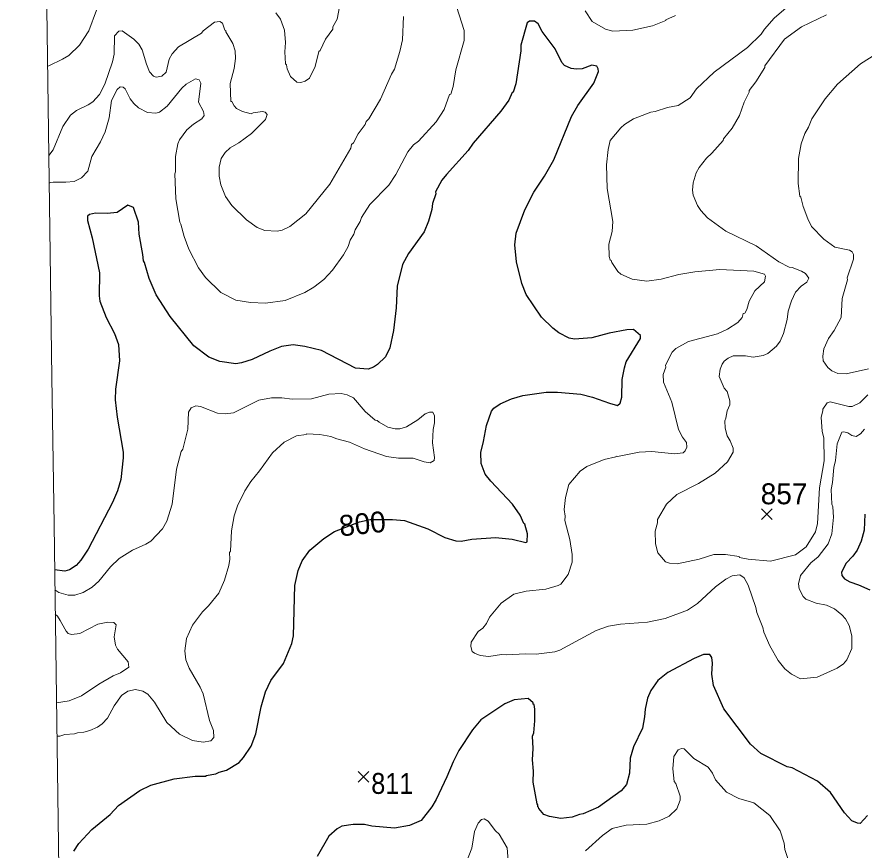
# Model space of a CAD drawing. Extents: x 265.7 to 292.1, y 7676.2 to 7704.2.
# Drawn here: x 265.718 to 268.96, y 7692.446 to 7695.635 of the extents above; entities that cross this region are included whole.
import ezdxf
from ezdxf.enums import TextEntityAlignment as Align

# ---------------------------------------------------------------- set-up
doc = ezdxf.new("R2010")
doc.units = 0
doc.header["$LTSCALE"] = 0.032
for name, color, linetype, lineweight in [('1', 7, 'Continuous', 25), ('2', 7, 'Continuous', 13), ('21', 7, 'Continuous', 25), ('63', 7, 'Continuous', 25)]:
    doc.layers.add(name, color=color, linetype=linetype, lineweight=lineweight)
doc.layers.add('61', color=7, linetype='Continuous')

msp = doc.modelspace()

# ---------------------------------------------------------------- linework, layer by layer
at = {"layer": '1'}
for points in [[(267.6124, 7693.6365), (267.6651, 7693.6229), (267.6699, 7693.6253), (267.6723, 7693.6564), (267.6619, 7693.6931), (267.6571, 7693.6955), (267.6435, 7693.7283), (267.6148, 7693.7697), (267.531, 7693.8575), (267.5095, 7693.8847), (267.4943, 7693.9261), (267.4927, 7693.9676), (267.5039, 7694.0091), (267.5151, 7694.0714), (267.5334, 7694.1256), (267.543, 7694.1368), (267.5677, 7694.1544), (267.61, 7694.1727), (267.6539, 7694.1855), (267.7433, 7694.199), (267.7864, 7694.1982), (267.8758, 7694.1903), (267.9205, 7694.1799), (267.9859, 7694.1559), (268.0162, 7694.148), (268.0258, 7694.1567), (268.033, 7694.1799), (268.0345, 7694.2469), (268.0425, 7694.2916), (268.0497, 7694.314), (268.104, 7694.4041), (268.104, 7694.4153), (268.0768, 7694.4384), (268.0513, 7694.4368), (267.9843, 7694.4241), (267.9173, 7694.4065), (267.8518, 7694.4009), (267.8311, 7694.4057), (267.7912, 7694.4257), (267.768, 7694.444), (267.7257, 7694.4855), (267.6667, 7694.5725), (267.6499, 7694.614), (267.63, 7694.697), (267.6236, 7694.7624), (267.6284, 7694.8071), (267.6619, 7694.8965), (267.6954, 7694.9635), (267.7369, 7695.0257), (267.772, 7695.088), (267.8406, 7695.254), (267.8646, 7695.2954), (267.926, 7695.3816), (267.9428, 7695.4263), (267.942, 7695.4359), (267.9364, 7695.4463), (267.9173, 7695.4502), (267.8806, 7695.4367), (267.8598, 7695.4343), (267.8391, 7695.4375), (267.8127, 7695.4487), (267.8031, 7695.4606), (267.7776, 7695.5125), (267.7273, 7695.5795), (267.713, 7695.6082), (267.6986, 7695.6186), (267.6795, 7695.6186), (267.6707, 7695.6122), (267.6467, 7695.5269), (267.6459, 7695.5045), (267.6268, 7695.3784), (267.6172, 7695.3465), (267.6124, 7695.3457), (267.6005, 7695.3162), (267.5701, 7695.2747), (267.464, 7695.151), (267.4441, 7695.1239), (267.3611, 7695.0321), (267.3443, 7695.0098), (267.3196, 7694.9651), (267.3204, 7694.9579), (267.3076, 7694.9204), (267.306, 7694.8981), (267.2932, 7694.8534), (267.2765, 7694.8119), (267.2166, 7694.7289), (267.1927, 7694.6874), (267.1735, 7694.6044), (267.1688, 7694.5214), (267.1592, 7694.4352), (267.1448, 7694.3682), (267.1281, 7694.3339), (267.0977, 7694.3044), (267.0826, 7694.294), (267.0618, 7694.2868)], [(266.6852, 7694.3554), (266.6182, 7694.3235), (266.5767, 7694.3107), (266.5559, 7694.3076), (266.4937, 7694.3155), (266.4522, 7694.3323), (266.3947, 7694.3762), (266.3046, 7694.4879), (266.2511, 7694.5709), (266.224, 7694.6331), (266.2064, 7694.6954), (266.2016, 7694.7018), (266.2, 7694.7257), (266.1857, 7694.8039), (266.1825, 7694.8486), (266.1633, 7694.9052), (266.1426, 7694.914), (266.1011, 7694.8861), (266.0628, 7694.8821), (266.0181, 7694.8837), (265.9958, 7694.8789), (265.9878, 7694.8725), (265.9878, 7694.855), (266.0061, 7694.7895), (266.0333, 7694.6555), (266.0325, 7694.5677), (266.0357, 7694.547), (266.0588, 7694.4847), (266.0915, 7694.4225), (266.1059, 7694.381), (266.1107, 7694.3187), (266.0947, 7694.2102), (266.0939, 7694.1687), (266.1011, 7694.1033), (266.125, 7693.9692), (266.125, 7693.9469), (266.1154, 7693.8639), (266.1027, 7693.8208), (266.0835, 7693.7761), (265.9902, 7693.5974), (265.963, 7693.5559), (265.9447, 7693.5351), (265.9184, 7693.5184), (265.9016, 7693.5128), (265.8622, 7693.5188)], [(267.0618, 7694.2868), (267.0132, 7694.2908), (266.8831, 7694.3578), (266.8193, 7694.3738), (266.7746, 7694.3802), (266.7299, 7694.373), (266.6852, 7694.3554)], [(265.9359, 7692.4419), (265.9543, 7692.4707), (266.0045, 7692.5249), (266.0748, 7692.5816), (266.1067, 7692.6159), (266.1881, 7692.6733), (266.2304, 7692.6949), (266.3197, 7692.7188), (266.3995, 7692.7284), (266.4426, 7692.7292), (266.4426, 7692.7316), (266.4793, 7692.7372), (266.4921, 7692.7444), (266.5192, 7692.7515), (266.5679, 7692.7811), (266.5855, 7692.8002), (266.6142, 7692.8441), (266.6325, 7692.8904), (266.6525, 7692.9941), (266.6692, 7693.0516), (266.69, 7693.0947), (266.7379, 7693.1601), (266.7698, 7693.2367), (266.7762, 7693.2654), (266.7809, 7693.4585), (266.7937, 7693.516), (266.8097, 7693.5527), (266.8392, 7693.5942), (266.8919, 7693.6381), (266.9334, 7693.6652), (267.0283, 7693.7016), (267.0698, 7693.711), (267.1546, 7693.711), (267.2007, 7693.7067), (267.2901, 7693.6756)], [(268.9626, 7693.7314), (268.9594, 7693.6708), (268.949, 7693.6277), (268.933, 7693.5942), (268.9163, 7693.5703), (268.8916, 7693.5439), (268.8732, 7693.5096), (268.874, 7693.4968), (268.8844, 7693.4841), (268.9051, 7693.4721), (268.9386, 7693.4617), (268.9817, 7693.4418)], [(267.2901, 7693.6756), (267.3555, 7693.6421), (267.397, 7693.6301), (267.4177, 7693.6277), (267.4592, 7693.6357), (267.5486, 7693.6421), (267.6124, 7693.6365)], [(268.9729, 7692.5776), (268.9442, 7692.5481), (268.9339, 7692.5489), (268.9131, 7692.5576), (268.8852, 7692.588), (268.8317, 7692.6662), (268.7814, 7692.7092), (268.6841, 7692.7603), (268.6657, 7692.7643), (268.5644, 7692.8154), (268.5245, 7692.8513), (268.4232, 7692.9861), (268.3833, 7693.0755), (268.3769, 7693.1186), (268.3801, 7693.1617), (268.3769, 7693.1824), (268.3689, 7693.1944), (268.345, 7693.1944), (268.3099, 7693.1792), (268.2093, 7693.1258), (268.171, 7693.0955), (268.1431, 7693.0564), (268.1311, 7693.0276), (268.1215, 7692.9846), (268.1199, 7692.9558), (268.1119, 7692.9127), (268.0768, 7692.8409), (268.0649, 7692.7978), (268.0625, 7692.7404), (268.0505, 7692.6973), (268.0306, 7692.6725), (267.9428, 7692.6103), (267.8853, 7692.584), (267.871, 7692.5824), (267.8423, 7692.572), (267.7992, 7692.5672), (267.7561, 7692.5744), (267.7345, 7692.5824), (267.7154, 7692.6047), (267.7138, 7692.6103), (267.7106, 7692.6111), (267.7114, 7692.6191)], [(267.6914, 7692.8824), (267.6954, 7692.8944), (267.7002, 7692.9399), (267.7002, 7692.9846), (267.697, 7693.0029), (267.6938, 7693.0045), (267.6938, 7693.0093), (267.6739, 7693.026), (267.6212, 7693.0212), (267.5853, 7693.0061), (267.4935, 7692.9438), (267.4608, 7692.9064), (267.4089, 7692.8266), (267.3866, 7692.7835), (267.3635, 7692.726), (267.3228, 7692.6398), (267.3052, 7692.6111), (267.2645, 7692.5592), (267.2198, 7692.5393), (267.1624, 7692.5297), (267.0762, 7692.5377), (267.0475, 7692.5433), (267.0044, 7692.5441), (266.9613, 7692.5369), (266.9429, 7692.5273), (266.9118, 7692.4994), (266.8671, 7692.4212)], [(267.7114, 7692.6191), (267.7082, 7692.6223), (267.6938, 7692.7053), (267.6946, 7692.7484), (267.6906, 7692.7914), (267.693, 7692.8345), (267.6914, 7692.8824)]]:
    msp.add_lwpolyline(points, dxfattribs=at)
at = {"layer": '2'}
for points in [[(265.9446, 7695.0088), (265.9647, 7695.0192), (265.9896, 7695.045), (266.004, 7695.1005), (266.0373, 7695.1566), (266.0556, 7695.1949), (266.0708, 7695.2492), (266.0795, 7695.3146), (266.1011, 7695.3569), (266.1131, 7695.3673), (266.125, 7695.3665), (266.1322, 7695.3601), (266.1514, 7695.321), (266.1649, 7695.3034), (266.1833, 7695.2867), (266.2176, 7695.2691), (266.2495, 7695.2659), (266.2639, 7695.2699), (266.2934, 7695.2938), (266.3493, 7695.3625), (266.366, 7695.3776), (266.4011, 7695.3976), (266.4155, 7695.3944), (266.4211, 7695.3816), (266.4131, 7695.3082), (266.4314, 7695.2731), (266.4338, 7695.2571), (266.4251, 7695.2452), (266.3932, 7695.2244), (266.3676, 7695.2029), (266.3405, 7695.1646), (266.3341, 7695.1486), (266.3245, 7695.1007), (266.3245, 7695.0417), (266.3221, 7695.0337), (266.3253, 7694.938), (266.3413, 7694.8486), (266.3453, 7694.8422), (266.3572, 7694.7943), (266.3756, 7694.7465), (266.4131, 7694.6738), (266.4394, 7694.6379), (266.4977, 7694.5797), (266.5559, 7694.5509), (266.6118, 7694.5414), (266.6692, 7694.5398), (266.7443, 7694.5493), (266.8201, 7694.5797), (266.8536, 7694.6004), (266.8919, 7694.6299), (266.9254, 7694.6651), (266.9677, 7694.7241), (266.9852, 7694.756), (266.9932, 7694.78), (267.0076, 7694.8039), (267.0124, 7694.8199), (267.0307, 7694.8518), (267.0363, 7694.8677), (267.0682, 7694.9172), (267.1416, 7694.9914), (267.168, 7695.0313), (267.2134, 7695.1183), (267.235, 7695.1454), (267.255, 7695.1598), (267.3228, 7695.2332), (267.3523, 7695.2811), (267.3738, 7695.3385), (267.3778, 7695.3393), (267.3866, 7695.3689), (267.397, 7695.4327), (267.4297, 7695.5444), (267.4289, 7695.5827), (267.3906, 7695.704)], [(265.8356, 7695.4458), (265.8398, 7695.4478), (265.8928, 7695.4726), (265.916, 7695.487), (265.9567, 7695.5261), (265.9926, 7695.5811), (266.0229, 7695.6609)], [(266.7083, 7695.6505), (266.7259, 7695.6258), (266.7419, 7695.5843), (266.7458, 7695.5364), (266.7427, 7695.5013), (266.745, 7695.455), (266.749, 7695.451), (266.7522, 7695.4359), (266.765, 7695.4072), (266.7889, 7695.3856), (266.8049, 7695.3832), (266.8209, 7695.3888), (266.8376, 7695.4), (266.8592, 7695.4455), (266.8735, 7695.5029), (266.8783, 7695.5061), (266.8991, 7695.5492), (266.9262, 7695.5883), (266.9262, 7695.5971), (266.9429, 7695.6258), (266.9517, 7695.6737)], [(267.8925, 7695.6577), (267.9188, 7695.6178), (267.9699, 7695.5883), (267.9987, 7695.5803), (268.0753, 7695.5835), (268.1503, 7695.6011), (268.2005, 7695.621), (268.2013, 7695.6242), (268.238, 7695.6402)], [(268.6705, 7695.6769), (268.6155, 7695.6298), (268.578, 7695.5875), (268.566, 7695.5691), (268.5133, 7695.5181), (268.3865, 7695.4239), (268.3178, 7695.3593), (268.2947, 7695.325), (268.2476, 7695.2954), (268.2077, 7695.2875), (268.1598, 7695.2723), (268.1439, 7695.2707), (268.0769, 7695.2452), (268.0433, 7695.2236), (268.029, 7695.2109), (267.9883, 7695.1622), (267.9803, 7695.1279), (267.9739, 7695.0688), (267.9771, 7694.9779), (267.9986, 7694.8518), (267.9955, 7694.8135), (267.9835, 7694.7656), (267.9843, 7694.7177), (267.9875, 7694.705), (267.9923, 7694.7026), (267.9946, 7694.6946), (268.0178, 7694.6603), (268.029, 7694.6499), (268.0721, 7694.6307), (268.1279, 7694.6236), (268.1838, 7694.6307), (268.2508, 7694.6483), (268.3115, 7694.6587), (268.4072, 7694.6682), (268.5381, 7694.6619), (268.578, 7694.6507), (268.5828, 7694.6419), (268.5788, 7694.6212), (268.5413, 7694.5869), (268.5205, 7694.547)], [(265.8394, 7695.1048), (265.856, 7695.1261), (265.8936, 7695.2157), (265.9231, 7695.2587), (265.9463, 7695.2771), (265.991, 7695.2978), (266.0085, 7695.3098), (266.0341, 7695.3385), (266.0548, 7695.3768), (266.0835, 7695.463), (266.0899, 7695.4917), (266.0915, 7695.562), (266.1083, 7695.5803), (266.1202, 7695.5811), (266.1649, 7695.5492), (266.1841, 7695.53), (266.1968, 7695.5093), (266.2136, 7695.4534), (266.2256, 7695.4247), (266.2399, 7695.408), (266.2511, 7695.404), (266.2719, 7695.408), (266.2894, 7695.4239), (266.3006, 7695.4726), (266.3118, 7695.4941), (266.3365, 7695.5205), (266.4243, 7695.5731), (266.4307, 7695.5811), (266.4745, 7695.6146), (266.4945, 7695.6178), (266.5049, 7695.6106), (266.5136, 7695.5843), (266.5176, 7695.5827), (266.5176, 7695.5779), (266.544, 7695.5332), (266.5527, 7695.5045), (266.5543, 7695.4758), (266.5495, 7695.4375), (266.5336, 7695.38), (266.5368, 7695.3114), (266.5408, 7695.3106), (266.5487, 7695.2939), (266.5583, 7695.2843), (266.5815, 7695.2723), (266.6142, 7695.2635), (266.6214, 7695.2683), (266.6581, 7695.2731), (266.6677, 7695.2707), (266.6756, 7695.2619), (266.6692, 7695.242), (266.6158, 7695.1885), (266.5671, 7695.1526), (266.5336, 7695.1335), (266.5144, 7695.1159), (266.4993, 7695.0928), (266.4913, 7695.0593), (266.4913, 7695.0257), (266.4977, 7694.9922), (266.516, 7694.9475), (266.5408, 7694.9124), (266.5958, 7694.8582), (266.6373, 7694.8286), (266.6661, 7694.8167), (266.7139, 7694.8143), (266.7331, 7694.8191), (266.7618, 7694.8326), (266.8233, 7694.8813), (266.915, 7694.9946), (266.9956, 7695.1319), (266.998, 7695.1462), (267.006, 7695.1534), (267.0235, 7695.1869), (267.0507, 7695.2228), (267.0539, 7695.234), (267.0642, 7695.2444), (267.1097, 7695.3194), (267.1512, 7695.4151), (267.1624, 7695.4343), (267.1831, 7695.5029), (267.1927, 7695.5476), (267.1967, 7695.637)], [(268.8158, 7695.6426), (268.72, 7695.5963), (268.6554, 7695.5492), (268.5796, 7695.4479), (268.5796, 7695.4415), (268.546, 7695.3864), (268.5205, 7695.3537), (268.5205, 7695.3465), (268.5014, 7695.3082), (268.483, 7695.2571), (268.4551, 7695.2093), (268.4216, 7695.1686), (268.42, 7695.1614), (268.3777, 7695.1135), (268.3561, 7695.0936), (268.329, 7695.0585), (268.317, 7695.0377), (268.3051, 7695.0002), (268.3035, 7694.9715), (268.3059, 7694.9523), (268.3226, 7694.9124), (268.3354, 7694.8933), (268.3609, 7694.8661), (268.4311, 7694.8151), (268.5461, 7694.7584), (268.6338, 7694.6978), (268.6729, 7694.677), (268.6841, 7694.6762), (268.72, 7694.6619), (268.736, 7694.6523), (268.7487, 7694.6355), (268.7408, 7694.6196), (268.7192, 7694.6044), (268.6969, 7694.5813), (268.6825, 7694.5486), (268.6697, 7694.5087), (268.6657, 7694.4767), (268.6514, 7694.4225), (268.6386, 7694.3938), (268.625, 7694.3746), (268.5915, 7694.3467), (268.5732, 7694.3387), (268.5349, 7694.3331), (268.5062, 7694.3371), (268.4583, 7694.3379), (268.4391, 7694.3291), (268.424, 7694.3171), (268.416, 7694.306), (268.4088, 7694.2868), (268.4056, 7694.2581), (268.4248, 7694.2134), (268.4359, 7694.2014), (268.4455, 7694.1655), (268.4455, 7694.1504), (268.4359, 7694.1272), (268.4311, 7694.0985), (268.4264, 7694.0889), (268.4279, 7694.0602), (268.4359, 7694.0315), (268.4471, 7694.0123), (268.4583, 7693.9836), (268.4583, 7693.9684), (268.4375, 7693.9325), (268.3904, 7693.8886), (268.3258, 7693.8487), (268.2428, 7693.8064), (268.2037, 7693.7697), (268.1694, 7693.7107), (268.1694, 7693.6987), (268.1606, 7693.666), (268.1614, 7693.6181), (268.171, 7693.583), (268.1997, 7693.5495), (268.2157, 7693.5439), (268.2444, 7693.5415), (268.329, 7693.5599), (268.3849, 7693.5774), (268.4296, 7693.5766), (268.4822, 7693.5695), (268.483, 7693.5663), (268.5157, 7693.5599), (268.6019, 7693.5519), (268.6977, 7693.5758)], [(269.0049, 7695.4917), (268.9466, 7695.455), (268.8581, 7695.3776), (268.811, 7695.321), (268.7599, 7695.2444), (268.7471, 7695.2125), (268.7328, 7695.1885), (268.7192, 7695.1486), (268.7088, 7695.0928), (268.7072, 7694.997), (268.7136, 7694.9491), (268.7176, 7694.9443), (268.7264, 7694.9092), (268.7439, 7694.8614), (268.7583, 7694.8326), (268.8054, 7694.784), (268.8477, 7694.7536), (268.9035, 7694.7425), (268.9147, 7694.7361), (268.9195, 7694.7257), (268.9187, 7694.7081), (268.8948, 7694.6363), (268.8956, 7694.6284), (268.8764, 7694.5565), (268.8716, 7694.4847), (268.8453, 7694.4344), (268.8237, 7694.4041), (268.8054, 7694.365), (268.8014, 7694.3363), (268.803, 7694.3187), (268.8205, 7694.2932), (268.8365, 7694.2804), (268.8589, 7694.2701), (268.8908, 7694.2693), (268.977, 7694.2884)], [(265.8413, 7694.9987), (265.8465, 7695.001), (265.8568, 7695.0029), (265.8789, 7695.0029), (265.9045, 7695.0019), (265.937, 7695.0048), (265.9446, 7695.0088)], [(268.5205, 7694.547), (268.5109, 7694.515), (268.503, 7694.5015), (268.4966, 7694.4991), (268.4926, 7694.4847), (268.4766, 7694.4656), (268.4375, 7694.44)], [(268.4375, 7694.44), (268.3992, 7694.4217), (268.2875, 7694.3929), (268.2396, 7694.3658), (268.2253, 7694.3515), (268.1997, 7694.302), (268.2005, 7694.2948), (268.191, 7694.2661), (268.1917, 7694.2374), (268.2245, 7694.1607), (268.2492, 7694.0554), (268.2644, 7694.0267), (268.2803, 7694.0059), (268.2819, 7693.9884), (268.2755, 7693.974), (268.2676, 7693.9668), (268.2348, 7693.962), (268.1471, 7693.9716), (268.0992, 7693.9684), (268.0162, 7693.9525), (268.0114, 7693.9541), (268.0098, 7693.9509), (267.9651, 7693.9413), (267.8981, 7693.9134), (267.8726, 7693.8966), (267.8303, 7693.8455), (267.8167, 7693.7953), (267.8119, 7693.749), (267.8159, 7693.7235), (267.8151, 7693.7075), (267.8343, 7693.6341), (267.843, 7693.5766), (267.8422, 7693.5479), (267.8279, 7693.5), (267.7992, 7693.4641), (267.7896, 7693.4585), (267.7417, 7693.445), (267.6667, 7693.437), (267.6188, 7693.4258), (267.5709, 7693.3915), (267.5262, 7693.3372), (267.5151, 7693.3133), (267.5007, 7693.2958), (267.4832, 7693.2822), (267.456, 7693.2415), (267.4552, 7693.2255), (267.46, 7693.2064), (267.4688, 7693.1992), (267.4911, 7693.1912), (267.5231, 7693.1872), (267.5725, 7693.1944), (267.5917, 7693.1928), (267.6635, 7693.1976), (267.705, 7693.1952), (267.7768, 7693.204), (267.796, 7693.2104), (267.9348, 7693.2862), (267.9819, 7693.3029), (268.0274, 7693.3101), (268.1311, 7693.3181), (268.1981, 7693.3325), (268.2843, 7693.3644), (268.3226, 7693.3891), (268.3912, 7693.4537), (268.4303, 7693.4825), (268.4551, 7693.4952), (268.4838, 7693.4992), (268.5006, 7693.4881), (268.5165, 7693.4601), (268.546, 7693.374), (268.5492, 7693.3548), (268.5724, 7693.2974), (268.5756, 7693.2798), (268.5995, 7693.2271), (268.6314, 7693.1713), (268.6562, 7693.1394), (268.6817, 7693.1186), (268.7168, 7693.1018), (268.7799, 7693.1074), (268.8573, 7693.1417), (268.8804, 7693.1585), (268.894, 7693.1745), (268.9131, 7693.2168), (268.9131, 7693.2654), (268.9027, 7693.3053), (268.8892, 7693.3309), (268.8748, 7693.3468), (268.8461, 7693.3692), (268.8158, 7693.3827), (268.7759, 7693.3907), (268.7368, 7693.4059), (268.7264, 7693.4162), (268.7112, 7693.4458), (268.7088, 7693.4649), (268.7168, 7693.4968)], [(265.8633, 7693.4419), (265.8776, 7693.4316), (265.9144, 7693.421), (265.9399, 7693.421), (265.9718, 7693.4314), (266.0061, 7693.4521), (266.0309, 7693.4745), (266.0764, 7693.5296), (266.1091, 7693.5615), (266.1601, 7693.5934), (266.2112, 7693.6165), (266.2304, 7693.6285), (266.275, 7693.6756), (266.291, 7693.7043), (266.3118, 7693.7697), (266.3285, 7693.9038), (266.3469, 7693.9708), (266.3532, 7693.9804), (266.3716, 7694.057), (266.374, 7694.1216), (266.3852, 7694.1392), (266.4027, 7694.1456), (266.4203, 7694.1432), (266.4857, 7694.1184), (266.5144, 7694.1161), (266.5464, 7694.12), (266.6437, 7694.1679), (266.6916, 7694.1767), (266.7315, 7694.1767), (266.7714, 7694.1719), (266.8448, 7694.1735), (266.9118, 7694.1911), (266.9581, 7694.1935), (266.982, 7694.1879), (267.006, 7694.1767), (267.0507, 7694.1248), (267.089, 7694.0913), (267.097, 7694.0905), (267.1041, 7694.0833), (267.1369, 7694.065), (267.1656, 7694.0586), (267.1831, 7694.0586), (267.2087, 7694.0658), (267.2526, 7694.0921), (267.2805, 7694.1153), (267.2964, 7694.1216), (267.31, 7694.1216), (267.3156, 7694.1081), (267.3156, 7694.081), (267.3108, 7694.0554), (267.3084, 7694.0051), (267.3156, 7693.9485), (267.314, 7693.9365), (267.2996, 7693.9285), (267.2757, 7693.9325), (267.2342, 7693.9453), (267.1783, 7693.9453), (267.1321, 7693.9525), (267.0475, 7693.982), (266.99, 7694.0067), (266.9421, 7694.0195), (266.919, 7694.0291), (266.8767, 7694.0371), (266.8256, 7694.0387), (266.8241, 7694.0363), (266.7873, 7694.0315), (266.7403, 7694.0075), (266.6956, 7693.9668), (266.6461, 7693.8974), (266.6126, 7693.8567), (266.5894, 7693.8208), (266.5615, 7693.7634), (266.5487, 7693.7251), (266.5384, 7693.6676), (266.5352, 7693.5902), (266.5312, 7693.5846), (266.532, 7693.5591), (266.5288, 7693.5351), (266.5128, 7693.4793), (266.4905, 7693.429), (266.4514, 7693.3803), (266.4283, 7693.3572), (266.3892, 7693.3061), (266.3668, 7693.2559), (266.3604, 7693.208), (266.3644, 7693.1745), (266.3772, 7693.1425), (266.4195, 7693.0699), (266.4299, 7693.0436), (266.4546, 7692.9415), (266.4697, 7692.9032), (266.4713, 7692.8768), (266.4602, 7692.8641), (266.4299, 7692.8585), (266.39, 7692.8656)], [(268.8054, 7694.0235), (268.7998, 7694.0474), (268.795, 7694.1033), (268.8022, 7694.1272), (268.8014, 7694.1336), (268.8182, 7694.1576), (268.8301, 7694.1615), (268.9019, 7694.1432), (268.9147, 7694.144), (268.9434, 7694.1575), (268.9738, 7694.1887)], [(268.8397, 7693.7602), (268.8357, 7693.7697), (268.8333, 7693.8256), (268.8389, 7693.8527), (268.8437, 7693.9102), (268.8509, 7693.9373), (268.8572, 7694.0012), (268.8748, 7694.045), (268.882, 7694.0466), (268.898, 7694.0426), (268.9123, 7694.0323), (268.9291, 7694.0283), (268.9458, 7694.0386), (268.9618, 7694.057)], [(268.6977, 7693.5758), (268.7384, 7693.6062), (268.7743, 7693.6644), (268.7814, 7693.6963), (268.7894, 7693.832), (268.807, 7693.9357), (268.8054, 7694.0235)], [(268.7168, 7693.4968), (268.7559, 7693.5455), (268.7838, 7693.5679), (268.8221, 7693.6181), (268.8357, 7693.6564), (268.8429, 7693.7195), (268.8397, 7693.7602)], [(265.8694, 7693.009), (265.9176, 7693.0173), (265.9654, 7693.0364), (266.0309, 7693.0811), (266.0867, 7693.113), (266.1147, 7693.1242), (266.1458, 7693.1465), (266.1434, 7693.1665), (266.1027, 7693.2144), (266.0955, 7693.2303), (266.0899, 7693.2622), (266.0979, 7693.3077), (266.0891, 7693.3165), (266.066, 7693.3181), (266.0277, 7693.3101), (265.9591, 7693.275), (265.9271, 7693.271), (265.9144, 7693.2742), (265.9061, 7693.2841), (265.9016, 7693.2926), (265.8836, 7693.324), (265.8737, 7693.341), (265.8648, 7693.349)], [(266.1713, 7693.0604), (266.1426, 7693.054), (266.1178, 7693.0372), (266.0899, 7692.9981), (266.0644, 7692.951), (266.0436, 7692.9287), (266.0261, 7692.9167), (265.9974, 7692.9032), (265.9734, 7692.8968), (265.9495, 7692.8952), (265.9383, 7692.8904), (265.9016, 7692.888), (265.8817, 7692.8824), (265.8711, 7692.8822)], [(266.39, 7692.8656), (266.3405, 7692.8896), (266.2918, 7692.9343), (266.2447, 7693.0117), (266.2192, 7693.042), (266.2, 7693.054), (266.1713, 7693.0604)], [(267.8941, 7692.4435), (267.9587, 7692.5018), (267.9955, 7692.5281), (268.0497, 7692.5409), (268.1279, 7692.5449), (268.1758, 7692.5576), (268.2141, 7692.576), (268.2436, 7692.6031), (268.2564, 7692.6366), (268.2556, 7692.6526), (268.2388, 7692.7005), (268.2332, 7692.7085), (268.2277, 7692.7563), (268.2316, 7692.8042), (268.2476, 7692.8289), (268.2604, 7692.8345), (268.2707, 7692.8337), (268.3083, 7692.7962)], [(268.3083, 7692.7962), (268.3633, 7692.7635), (268.3801, 7692.7404), (268.3912, 7692.7148), (268.4335, 7692.6678), (268.4806, 7692.6438), (268.5381, 7692.6263)], [(268.5381, 7692.6263), (268.5995, 7692.5784), (268.6386, 7692.5201), (268.6538, 7692.4723), (268.657, 7692.4483), (268.6889, 7692.3526)], [(267.4385, 7692.4004), (267.4584, 7692.4531), (267.4688, 7692.5169), (267.4832, 7692.5489), (267.4951, 7692.5624), (267.5055, 7692.5648), (267.5207, 7692.556), (267.5486, 7692.5201), (267.563, 7692.5066), (267.5933, 7692.4547), (267.5981, 7692.4052)]]:
    msp.add_lwpolyline(points, dxfattribs=at)
at = {"layer": '21'}
for p, q in [((268.5673, 7693.7518), (268.6085, 7693.7106)), ((268.6085, 7693.7518), (268.5673, 7693.7106)), ((267.0231, 7692.7464), (267.0643, 7692.7052)), ((267.0643, 7692.7464), (267.0231, 7692.7052))]:
    msp.add_line(p, q, dxfattribs=at)
at = {"layer": '63', "lineweight": 13}
msp.add_lwpolyline([(265.8835, 7691.996), (265.8756, 7692.561), (265.8677, 7693.126), (265.8598, 7693.691), (265.8519, 7694.256), (265.844, 7694.821), (265.8361, 7695.3859), (265.8282, 7695.9509), (265.8203, 7696.5159), (265.8124, 7697.0809), (265.8045, 7697.6459), (265.7967, 7698.2108), (265.7888, 7698.7758), (265.7809, 7699.3408), (265.773, 7699.9058), (265.7651, 7700.4708), (265.7573, 7701.0357), (265.7494, 7701.6007), (265.7415, 7702.1657), (265.7337, 7702.7307), (265.7258, 7703.2957), (265.7179, 7703.8606)], dxfattribs=at)

# ---------------------------------------------------------------- texts
at = {"layer": '61'}
msp.add_text('857', height=0.08, dxfattribs=at).set_placement((268.6535, 7693.7695), align=Align.CENTER)
msp.add_text('800', height=0.08, rotation=5.915, dxfattribs=at).set_placement((267.044, 7693.6555), align=Align.CENTER)
at = {"layer": '61', "width": 0.9}
msp.add_text('811', height=0.08, dxfattribs=at).set_placement((267.1542, 7692.6609), align=Align.CENTER)

doc.saveas('drawing.dxf')
